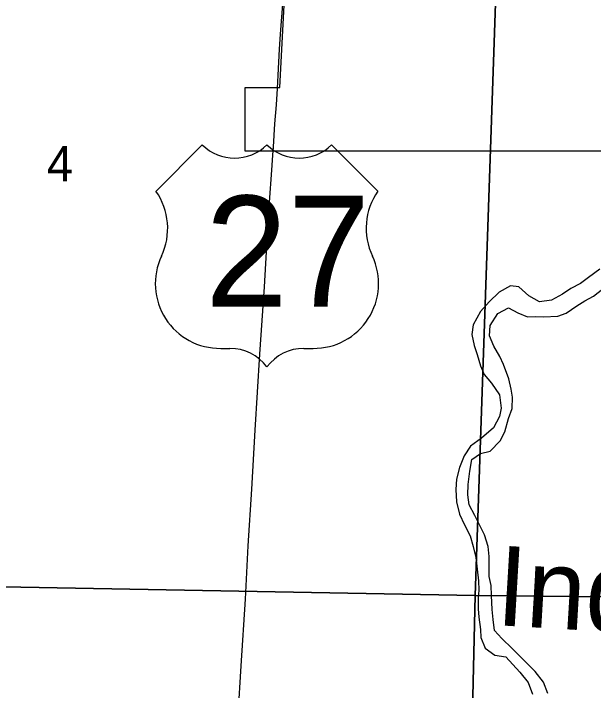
# Model space of a CAD drawing. Extents: x 1310247 to 1552180, y 377264 to 706493.
# Drawn here: x 1357655 to 1361294, y 507902 to 512147 of the extents above; entities that cross this region are included whole.
import ezdxf

# ---------------------------------------------------------------- set-up
doc = ezdxf.new("R2010")
doc.units = 0
for name, color, linetype in [('GM_X_Corporation', 7, 'Continuous'), ('GM_X_Major_River', 7, 'Continuous'), ('GM_X_Minor_River_Text', 7, 'Continuous'), ('GM_X_Section', 7, 'Continuous'), ('GM_X_Section_Text', 7, 'Continuous'), ('GM_X_US_Location', 7, 'Continuous'), ('GM_X_US_Route', 7, 'Continuous'), ('GM_X_US_Shield', 7, 'Continuous')]:
    doc.layers.add(name, color=color, linetype=linetype)

msp = doc.modelspace()

# ---------------------------------------------------------------- linework, layer by layer
at = {"layer": 'GM_X_Corporation'}
msp.add_lwpolyline([(1361788.3, 511284.4), (1359108.4, 511284.5), (1359108.5, 511684.5), (1359326.5, 511684.5), (1359361.2, 512361.1), (1358220.3, 512649.3), (1358320.4, 512849.3), (1358070.4, 512824.3), (1358070.5, 513949.7), (1357782.1, 513980.9), (1356746.3, 515054.6)], dxfattribs=at)
at = {"layer": 'GM_X_Major_River'}
for points in [[(1361333.1, 510544.9), (1361263.7, 510492.1), (1361212.8, 510455.1), (1361151.9, 510422.2), (1361099, 510387.2), (1361030, 510350.5), (1360955.5, 510340), (1360888.1, 510377.5), (1360825.1, 510432.9), (1360773.1, 510440), (1360702, 510399.3), (1360638.5, 510338.5), (1360585.1, 510279.4), (1360539.2, 510194.1), (1360529.9, 510134.1), (1360544.5, 510065.6), (1360563.4, 510009), (1360585.9, 509938.4), (1360608.9, 509883.7), (1360653.9, 509828.7), (1360704.5, 509755.4), (1360714.8, 509673), (1360703.6, 509619), (1360666, 509549.6), (1360592.4, 509484.9), (1360523.1, 509434.2), (1360481.7, 509372.8), (1360454.1, 509299.2), (1360434.5, 509227.4), (1360431.1, 509161.3), (1360435.5, 509084.9), (1360454, 509008.3), (1360484.7, 508941.5), (1360521.3, 508870.6), (1360540, 508804), (1360556.6, 508735.4), (1360565.1, 508663.1), (1360571.6, 508588.7), (1360574.3, 508530.5), (1360571.3, 508480.4)], [(1360927.5, 508020.8), (1360783.3, 508165.1), (1360718.4, 508226.6), (1360673.4, 508277.7), (1360664.8, 508346.1), (1360658.1, 508410.4), (1360653.9, 508496.8), (1360651.2, 508559), (1360640.4, 508617.4), (1360639, 508741.8), (1360634.3, 508804.1), (1360609.8, 508878.8), (1360577.1, 508945.6), (1360550.1, 508998.3), (1360513.4, 509065.3), (1360504.7, 509129.7), (1360508, 509193.8), (1360517.8, 509277.8), (1360531.4, 509349.8), (1360584.4, 509388.8), (1360644.9, 509401.6), (1360708.4, 509466.5), (1360737.7, 509524), (1360761.6, 509607.8), (1360782.9, 509669.5), (1360786.4, 509741.7), (1360777.5, 509792), (1360762.8, 509856.5), (1360730.5, 509945.4), (1360705.5, 509996.1), (1360668.8, 510061), (1360642, 510125.8), (1360645.4, 510189.9), (1360693.1, 510265.1), (1360760.1, 510301.9), (1360819.7, 510270.6), (1360879.3, 510245.3), (1360929.5, 510246.2), (1360979.6, 510245.2), (1361070, 510249.4), (1361122.6, 510268.4), (1361189.8, 510315.1), (1361240.6, 510346.2), (1361293.4, 510375.2), (1361352.5, 510420.1)], [(1360571.3, 508480.4), (1360569.9, 508414.2), (1360574.8, 508362), (1360585.2, 508283.5), (1360588.1, 508233.3), (1360614.8, 508166.6), (1360676.1, 508123.2), (1360744.1, 508111.8), (1360831, 508015.6)], [(1361007.6, 507881.9), (1360979.6, 507953), (1360927.5, 508020.8)], [(1360831, 508015.6), (1360883.3, 507951.8), (1360911.2, 507878.7)]]:
    msp.add_lwpolyline(points, dxfattribs=at)
at = {"layer": 'GM_X_Section'}
for points in [[(1356789.5, 514019.9), (1360737.5, 513916.3), (1360552.3, 508498), (1355190, 508595.8), (1355308.3, 514059.8)], [(1360737.5, 513916.3), (1362023, 513887.1), (1367171.1, 513784.4), (1367049.5, 508432.7), (1360552.3, 508498)], [(1355190, 508595.8), (1360552.3, 508498), (1360428.2, 503161.6), (1355120.9, 503300.4)], [(1367049.5, 508432.7), (1366992.5, 503140.2), (1360428.2, 503161.6), (1360552.3, 508498)]]:
    msp.add_lwpolyline(points, close=True, dxfattribs=at)
at = {"layer": 'GM_X_US_Route'}
for points in [[(1359332.7, 512044.9), (1359344.8, 512206.9), (1359348.1, 512289.3), (1359354, 512397.7), (1359355.3, 512411.8)], [(1359310.6, 511678), (1359314.5, 511760.4), (1359324.2, 511924), (1359330.7, 512018.9), (1359332.7, 512044.9)], [(1359285.5, 511311.3), (1359295.5, 511455.8), (1359305.8, 511575.6), (1359310.6, 511678)], [(1359281.9, 511258.9), (1359285.5, 511311.3)], [(1358962.4, 506122.7), (1358993, 506583.6), (1359021.1, 507000.4), (1359040.6, 507370.6), (1359064.4, 507746.2), (1359083.9, 508056.9), (1359109.9, 508474.7), (1359127.2, 508808.1), (1359149.9, 509164.3), (1359170.5, 509534.5), (1359200.8, 510011.9), (1359228.9, 510433), (1359250.6, 510799.9), (1359260.8, 510964.9), (1359275.5, 511165.3), (1359281.9, 511258.9)]]:
    msp.add_lwpolyline(points, dxfattribs=at)
at = {"layer": 'GM_X_US_Shield'}
for p, q in [((1358838.8, 511323.6), (1358548.8, 511033.5)), ((1359940.9, 511033.5), (1359650.9, 511323.6)), ((1358954.8, 510047.4), (1359012.8, 510047.4)), ((1359476.9, 510047.4), (1359534.9, 510047.4))]:
    msp.add_line(p, q, dxfattribs=at)
for centre, radius, start, end in [((1359041.8, 511530.7), 290, 225.573, 314.427), ((1359447.9, 511530.7), 290, 225.573, 314.427), ((1358216.1, 510800.6), 406.1, 334.5471, 35.0009), ((1360273.6, 510800.6), 406.1, 144.9991, 205.4529), ((1358950.3, 510453.4), 406.1, 154.8319, 270.6383), ((1359539.4, 510453.4), 406.1, 269.3617, 25.1681), ((1359012.8, 509757.3), 290, 36.8699, 90), ((1359476.9, 509757.3), 290, 90, 143.1301)]:
    msp.add_arc(centre, radius, start, end, dxfattribs=at)

# ---------------------------------------------------------------- texts
at = {"layer": 'GM_X_Minor_River_Text'}
msp.add_text('Indian', height=499.98, rotation=356.6108, dxfattribs=at).set_placement((1360676.1, 508311.7))
at = {"layer": 'GM_X_Section_Text'}
msp.add_text('4', height=221, rotation=0, dxfattribs=at).set_placement((1357863.3, 511095.6))
at = {"layer": 'GM_X_US_Location'}
for s in ['/', '0']:
    msp.add_text(s, height=1, dxfattribs=at).set_placement((1359244.5, 510651))
msp.add_text('27', height=1, rotation=0, dxfattribs=at).set_placement((1359038.1, 510444))
at = {"layer": 'GM_X_US_Shield'}
msp.add_text('27', height=696.1, dxfattribs=at).set_placement((1358857.4, 510308.4))

doc.saveas('drawing.dxf')
